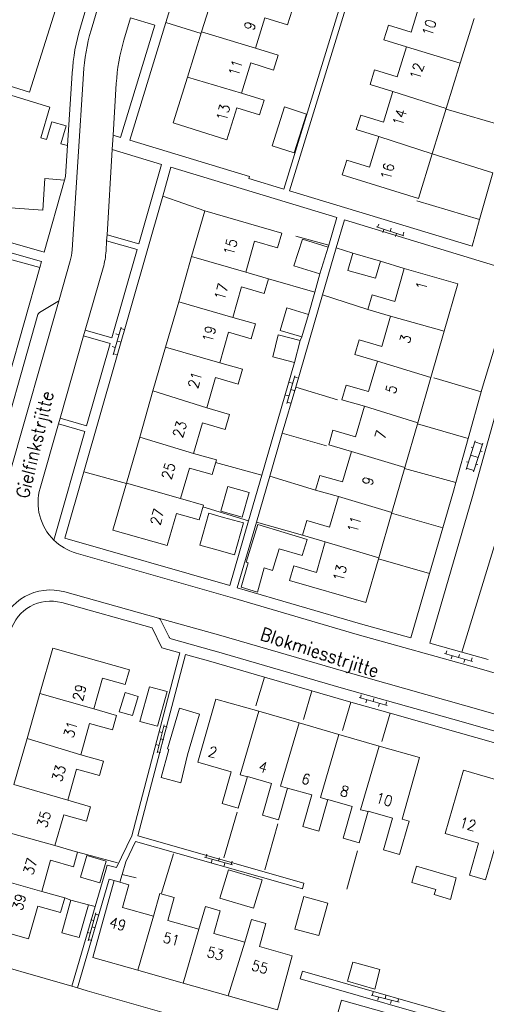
# Model space of a CAD drawing. Header units: metres. Extents: x 189705 to 199106, y 581686 to 588448.
# Tile 455 of 555: x 198164 to 198235, y 585218 to 585368. Entities that reach past the tile are written whole.
import ezdxf

# ---------------------------------------------------------------- set-up
doc = ezdxf.new("R2010")
doc.units = ezdxf.units.M
doc.layers.add('B-WA-OG-GBKN-G', color=7, linetype='Continuous', lineweight=18)
doc.styles.add('Style-STANDARD', font='STANDARD.shx')

msp = doc.modelspace()

# ---------------------------------------------------------------- linework, layer by layer
at = {"layer": 'B-WA-OG-GBKN-G'}
for p, q in [((198218.993, 585336.679), (198218.838, 585336.203)), ((198218.648, 585336.265), (198222.832, 585334.902)), ((198219.789, 585335.893), (198219.634, 585335.418)), ((198220.895, 585336.059), (198220.74, 585335.583)), ((198221.691, 585335.273), (198221.536, 585334.798)), ((198222.796, 585335.439), (198222.641, 585334.964)), ((198179.874, 585321.012), (198178.638, 585316.789)), ((198179.537, 585319.86), (198179.057, 585320.001)), ((198180.298, 585320.679), (198179.818, 585320.82)), ((198179.736, 585318.76), (198179.256, 585318.9)), ((198178.975, 585317.941), (198178.495, 585318.081)), ((198179.174, 585316.841), (198178.694, 585316.981)), ((198206.243, 585313.632), (198205.059, 585309.394)), ((198205.92, 585312.476), (198205.439, 585312.611)), ((198206.671, 585313.305), (198206.189, 585313.439)), ((198206.133, 585311.378), (198205.651, 585311.513)), ((198205.382, 585310.55), (198204.901, 585310.684)), ((198205.595, 585309.452), (198205.113, 585309.587)), ((198232.272, 585299.364), (198233.674, 585303.745)), ((198233.613, 585303.554), (198234.756, 585303.188)), ((198233.037, 585302.741), (198233.323, 585302.649)), ((198233.414, 585298.998), (198234.817, 585303.379)), ((198234.436, 585302.188), (198234.721, 585302.097)), ((198232.337, 585300.552), (198232.623, 585300.461)), ((198232.973, 585301.554), (198234.116, 585301.188)), ((198232.333, 585299.554), (198233.475, 585299.188)), ((198233.796, 585300.19), (198234.082, 585300.099)), ((198229, 585271.351), (198233.237, 585270.163)), ((198229.328, 585271.779), (198229.193, 585271.297)), ((198230.156, 585271.027), (198230.021, 585270.546)), ((198231.253, 585271.239), (198231.118, 585270.757)), ((198233.179, 585270.699), (198233.044, 585270.217)), ((198232.081, 585270.487), (198231.946, 585270.006)), ((198216.02, 585264.656), (198220.257, 585263.468)), ((198216.348, 585265.084), (198216.213, 585264.602)), ((198217.176, 585264.332), (198217.041, 585263.851)), ((198218.273, 585264.544), (198218.138, 585264.062)), ((198219.101, 585263.792), (198218.966, 585263.311)), ((198220.199, 585264.004), (198220.064, 585263.522)), ((198186.422, 585260.496), (198185.309, 585256.239)), ((198186.855, 585260.176), (198186.371, 585260.302)), ((198186.119, 585259.335), (198185.635, 585259.461)), ((198185.613, 585257.4), (198185.129, 585257.526)), ((198186.349, 585258.241), (198185.866, 585258.367)), ((198185.844, 585256.306), (198185.36, 585256.432)), ((198192.872, 585240.825), (198192.74, 585240.342)), ((198192.547, 585240.395), (198196.791, 585239.234)), ((198193.705, 585240.078), (198193.573, 585239.596)), ((198194.801, 585240.297), (198194.669, 585239.815)), ((198195.634, 585239.551), (198195.502, 585239.068)), ((198196.73, 585239.769), (198196.598, 585239.287)), ((198176.027, 585231.898), (198174.87, 585227.653)), ((198176.457, 585231.573), (198175.974, 585231.705)), ((198175.712, 585230.74), (198175.229, 585230.872)), ((198175.186, 585228.81), (198174.703, 585228.942)), ((198175.931, 585229.644), (198175.449, 585229.775)), ((198175.405, 585227.714), (198174.923, 585227.846)), ((198218.142, 585219.835), (198218.02, 585219.35)), ((198217.826, 585219.399), (198222.092, 585218.321)), ((198218.99, 585219.105), (198218.867, 585218.62)), ((198220.082, 585219.345), (198219.959, 585218.86)), ((198220.929, 585218.615), (198220.806, 585218.131)), ((198222.021, 585218.855), (198221.898, 585218.37))]:
    msp.add_line(p, q, dxfattribs=at)
at = {"layer": 'B-WA-OG-GBKN-G', "flags": 128}
for points in [[(198185.9, 585408.068), (198173.662, 585366.656)], [(198175.292, 585366.174), (198187.531, 585407.586)], [(198186.668, 585367.344), (198198.868, 585407.231), (198222.354, 585399.942), (198204.591, 585342.009), (198199.268, 585343.626), (198199.355, 585343.913), (198181.19, 585349.434), (198186.668, 585367.344)], [(198153.904, 585360.532), (198165.932, 585356.752), (198179.632, 585400.169)], [(198238.297, 585351.515), (198242.481, 585366.433), (198249.638, 585391.474), (198223.213, 585399.675), (198205.452, 585341.747), (198233.192, 585333.316), (198234.329, 585337.367)], [(198194.238, 585372.833), (198192.077, 585365.931)], [(198200.256, 585363.447), (198201.69, 585368.062), (198205.134, 585366.991), (198205.83, 585369.229), (198202.387, 585370.3)], [(198223.222, 585363.67), (198219.785, 585364.728), (198220.472, 585366.962), (198223.91, 585365.905), (198225.335, 585370.536)], [(198181.266, 585368.053), (198184.978, 585366.948), (198179.755, 585349.87), (198178.639, 585350.212)], [(198181.266, 585368.053), (198180.274, 585364.667)], [(198233.486, 585367.989), (198231.381, 585361.149)], [(198186.668, 585367.344), (198191.997, 585365.676)], [(198192.077, 585365.931), (198189.919, 585359.039)], [(198200.256, 585363.447), (198192.077, 585365.931)], [(198198.123, 585356.593), (198199.557, 585361.203), (198203.001, 585360.132), (198203.697, 585362.371), (198200.256, 585363.447)], [(198221.125, 585356.853), (198217.687, 585357.91), (198218.372, 585360.135), (198221.809, 585359.077), (198223.222, 585363.67)], [(198223.222, 585363.67), (198231.381, 585361.149)], [(198117.837, 585362.806), (198113.133, 585348.201), (198168.15, 585332.428), (198171.259, 585343.35)], [(198153.904, 585360.532), (198152.09, 585354.614), (198153.021, 585354.328), (198154.451, 585358.99), (198161.636, 585356.735), (198160.187, 585352.124), (198161.146, 585351.818), (198162.587, 585356.454), (198169.03, 585354.473), (198167.641, 585349.835), (198168.501, 585349.566), (198169.311, 585352.248), (198171.484, 585351.618), (198170.688, 585348.924), (198171.726, 585348.644)], [(198231.381, 585361.149), (198229.268, 585354.284)], [(198172.426, 585359.676), (198171.726, 585348.644)], [(198172.424, 585332.771), (198174.122, 585359.569)], [(198189.919, 585359.039), (198187.74, 585352.08), (198195.928, 585349.533), (198197.43, 585354.364), (198200.874, 585353.293), (198201.567, 585355.522), (198198.123, 585356.593)], [(198198.123, 585356.593), (198189.919, 585359.039)], [(198179.119, 585358.061), (198178.639, 585350.212)], [(198219.019, 585350.006), (198215.581, 585351.064), (198216.263, 585353.279), (198219.7, 585352.222), (198221.125, 585356.853)], [(198229.268, 585354.284), (198221.125, 585356.853)], [(198206.158, 585347.542), (198202.815, 585348.615), (198204.705, 585354.505), (198208.049, 585353.432), (198206.158, 585347.542)], [(198171.259, 585343.35), (198168.256, 585343.643), (198167.938, 585338.8), (198158.067, 585339.525), (198158.61, 585344.346), (198156.792, 585344.484), (198156.316, 585339.66), (198145.966, 585340.397), (198146.321, 585345.326), (198141.706, 585344.053), (198139.827, 585350.972), (198144.442, 585352.218), (198143.841, 585354.41)], [(198229.268, 585354.284), (198227.142, 585347.374)], [(198238.297, 585351.515), (198229.241, 585354.195)], [(198178.639, 585350.212), (198178.507, 585348.055)], [(198227.142, 585347.374), (198225.06, 585340.61), (198213.46, 585344.17), (198214.144, 585346.395), (198217.582, 585345.337), (198219.019, 585350.006)], [(198219.019, 585350.006), (198227.142, 585347.374)], [(198171.259, 585343.35), (198171.429, 585343.946), (198171.726, 585348.644)], [(198177.713, 585335.08), (198182.538, 585333.699), (198185.995, 585345.779), (198178.507, 585348.055)], [(198178.507, 585348.055), (198177.713, 585335.08)], [(198236.326, 585344.487), (198227.143, 585347.377)], [(198211.426, 585333.496), (198212.644, 585337.68), (198187.43, 585345.343), (198186.176, 585340.96)], [(198234.329, 585337.367), (198236.326, 585344.487)], [(198186.176, 585340.96), (198174.169, 585299)], [(198192.57, 585338.69), (198186.176, 585340.96)], [(198234.329, 585337.367), (198224.803, 585340.237)], [(198167.48, 585330.076), (198167.739, 585330.986), (198140.363, 585338.834), (198125.689, 585290.614), (198124.828, 585290.876), (198124.985, 585291.393)], [(198198.795, 585329.37), (198200.148, 585334.078), (198203.607, 585333.084), (198204.253, 585335.332), (198192.57, 585338.69), (198190.575, 585331.748)], [(198234.584, 585311.17), (198234.786, 585311.888), (198240.101, 585329.335), (198213.792, 585337.331), (198212.557, 585333.087)], [(198146.978, 585335.729), (198167.48, 585330.076)], [(198177.713, 585335.08), (198177.657, 585334.16)], [(198174.41, 585320.56), (198178.448, 585319.405), (198182.29, 585332.834), (198177.657, 585334.16)], [(198177.562, 585332.605), (198177.657, 585334.16)], [(198210.064, 585329.103), (198206.122, 585330.334), (198207.396, 585334.411), (198211.338, 585333.18)], [(198206.396, 585334.876), (198211.426, 585333.496)], [(198211.335, 585333.181), (198211.426, 585333.496)], [(198211.338, 585333.18), (198210.064, 585329.103)], [(198212.557, 585333.087), (198210.479, 585325.947)], [(198212.557, 585333.087), (198215.063, 585332.274)], [(198219.261, 585331.071), (198215.063, 585332.274), (198214.311, 585329.651), (198218.509, 585328.448), (198219.261, 585331.071)], [(198170.456, 585325.19), (198172.134, 585331.086)], [(198190.575, 585331.748), (198188.603, 585324.887)], [(198190.575, 585331.748), (198198.795, 585329.37)], [(198219.261, 585331.071), (198222.868, 585329.931)], [(198160.295, 585304.839), (198167.48, 585330.076)], [(198174.41, 585320.56), (198177.121, 585330.036)], [(198196.818, 585322.491), (198198.152, 585327.131), (198201.611, 585326.137), (198202.254, 585328.376), (198198.795, 585329.37)], [(198210.064, 585329.103), (198209.3, 585326.359)], [(198220.782, 585322.699), (198217.343, 585323.691), (198217.989, 585325.932), (198221.428, 585324.94), (198222.868, 585329.931), (198231.02, 585327.58), (198228.952, 585320.415)], [(198202.254, 585328.376), (198209.3, 585326.359)], [(198209.3, 585326.359), (198208.354, 585322.963)], [(198170.456, 585325.19), (198162.801, 585298.303), (198156.598, 585276.376), (198150.554, 585255.42), (198146.762, 585242.358)], [(198170.23, 585324.897), (198167.444, 585323.242)], [(198188.603, 585324.887), (198186.611, 585317.956)], [(198196.818, 585322.491), (198188.603, 585324.887)], [(198210.479, 585325.947), (198206.388, 585311.887)], [(198210.479, 585325.947), (198217.343, 585323.691)], [(198207.335, 585319.541), (198204.033, 585320.523), (198205.052, 585323.945), (198208.354, 585322.963)], [(198167.218, 585322.949), (198160.398, 585298.994), (198154.198, 585277.073), (198148.153, 585256.117), (198145.336, 585246.415)], [(198194.838, 585315.602), (198196.172, 585320.242), (198199.631, 585319.248), (198200.277, 585321.497), (198196.818, 585322.491)], [(198208.354, 585322.963), (198207.335, 585319.541)], [(198218.803, 585315.84), (198215.364, 585316.832), (198216.011, 585319.073), (198219.45, 585318.081), (198220.782, 585322.699)], [(198220.782, 585322.699), (198228.952, 585320.415)], [(198174.162, 585319.695), (198174.41, 585320.56)], [(198228.952, 585320.415), (198226.918, 585313.368)], [(198170.573, 585307.154), (198174.611, 585305.999), (198178.2, 585318.539), (198174.162, 585319.695)], [(198170.573, 585307.154), (198174.162, 585319.695)], [(198206.223, 585315.649), (198202.886, 585316.496), (198203.732, 585319.83), (198207.069, 585318.984)], [(198207.069, 585318.984), (198206.223, 585315.649)], [(198207.335, 585319.541), (198207.069, 585318.984)], [(198186.611, 585317.956), (198184.7, 585311.304)], [(198186.611, 585317.956), (198194.838, 585315.602)], [(198192.861, 585308.722), (198194.19, 585313.344), (198197.648, 585312.35), (198198.297, 585314.608), (198194.838, 585315.602)], [(198201.232, 585298.48), (198206.223, 585315.649)], [(198216.822, 585308.971), (198213.383, 585309.963), (198214.03, 585312.205), (198217.469, 585311.213), (198218.803, 585315.84)], [(198218.803, 585315.84), (198226.918, 585313.368)], [(198226.918, 585313.368), (198224.92, 585306.447)], [(198243.496, 585311.386), (198238.255, 585312.982), (198237.665, 585311.045), (198233.227, 585295.251), (198226.77, 585272.939), (198231.644, 585271.57)], [(198227.377, 585313.301), (198234.584, 585311.17)], [(198184.7, 585311.304), (198182.685, 585304.296)], [(198192.861, 585308.722), (198184.7, 585311.304)], [(198206.388, 585311.887), (198204.345, 585304.865)], [(198206.388, 585311.887), (198212.719, 585309.973)], [(198232.592, 585304.082), (198234.584, 585311.17)], [(198190.873, 585301.805), (198192.21, 585306.455), (198195.669, 585305.461), (198196.32, 585307.728), (198192.861, 585308.722)], [(198214.844, 585302.112), (198211.396, 585303.107), (198212.042, 585305.348), (198215.491, 585304.354), (198216.822, 585308.971)], [(198216.822, 585308.971), (198224.92, 585306.447)], [(198170.326, 585306.289), (198170.573, 585307.154)], [(198170.326, 585306.289), (198167.537, 585296.545)], [(198169.638, 585288.621), (198174.364, 585305.133), (198170.326, 585306.289)], [(198224.92, 585306.447), (198222.959, 585299.65)], [(198224.879, 585306.303), (198232.592, 585304.082)], [(198182.685, 585304.296), (198180.669, 585297.278)], [(198182.685, 585304.296), (198190.873, 585301.805)], [(198204.345, 585304.865), (198202.446, 585298.34)], [(198204.345, 585304.865), (198211.068, 585302.944)], [(198230.703, 585297.36), (198232.592, 585304.082)], [(198212.863, 585295.244), (198209.415, 585296.238), (198210.058, 585298.47), (198213.507, 585297.476), (198214.844, 585302.112)], [(198222.959, 585299.65), (198214.844, 585302.112)], [(198188.898, 585294.931), (198190.233, 585299.575), (198193.692, 585298.581), (198194.332, 585300.81), (198190.873, 585301.805)], [(198194.222, 585300.426), (198201.232, 585298.48)], [(198222.959, 585299.65), (198220.983, 585292.806)], [(198222.918, 585299.511), (198230.703, 585297.36)], [(198174.169, 585299), (198171.285, 585288.922), (198196.358, 585281.715), (198199.221, 585291.562)], [(198180.662, 585297.254), (198174.169, 585299)], [(198199.221, 585291.562), (198201.232, 585298.48)], [(198202.446, 585298.34), (198200.409, 585291.339)], [(198202.446, 585298.34), (198209.415, 585296.238)], [(198180.669, 585297.278), (198178.62, 585290.15), (198186.845, 585287.786), (198188.253, 585292.686), (198191.712, 585291.692), (198192.355, 585293.931), (198188.898, 585294.931)], [(198180.669, 585297.278), (198188.898, 585294.931)], [(198198.238, 585292.119), (198194.997, 585293.041), (198196.057, 585296.766), (198199.297, 585295.844), (198198.238, 585292.119)], [(198228.727, 585290.494), (198230.342, 585296.074), (198230.703, 585297.36)], [(198231.644, 585271.57), (198239.23, 585296.4)], [(198210.879, 585288.365), (198207.431, 585289.36), (198208.077, 585291.602), (198211.526, 585290.607), (198212.863, 585295.244)], [(198220.983, 585292.806), (198212.863, 585295.244)], [(198192.287, 585293.696), (198199.221, 585291.562)], [(198194.055, 585287.224), (198191.796, 585287.859), (198193.161, 585292.718), (198195.42, 585292.083)], [(198194.055, 585287.224), (198197.084, 585286.373), (198198.449, 585291.232), (198195.42, 585292.083)], [(198220.983, 585292.806), (198219, 585285.935)], [(198220.955, 585292.708), (198228.727, 585290.494)], [(198200.409, 585291.339), (198197.511, 585281.382), (198216.217, 585275.903), (198223.882, 585273.75), (198226.721, 585283.562)], [(198199.166, 585285.145), (198198.839, 585285.246), (198200.623, 585291.008), (198204.637, 585289.766)], [(198200.409, 585291.339), (198207.431, 585289.36)], [(198226.721, 585283.562), (198228.727, 585290.494)], [(198204.637, 585289.766), (198208.101, 585288.728), (198207.381, 585286.274), (198203.869, 585287.283)], [(198203.869, 585287.283), (198202.854, 585284.004), (198201.604, 585284.391)], [(198219, 585285.935), (198217.03, 585279.11), (198205.439, 585282.453), (198206.082, 585284.685), (198209.531, 585283.691), (198210.879, 585288.365)], [(198210.879, 585288.365), (198219, 585285.935)], [(198173.018, 585286.655), (198196.789, 585279.822), (198215.748, 585274.269), (198233.906, 585269.169), (198274.29, 585257.489), (198300.804, 585249.86)], [(198218.96, 585285.797), (198226.721, 585283.562)], [(198199.166, 585285.145), (198198.097, 585281.464), (198200.569, 585280.704), (198201.604, 585284.391)], [(198185.52, 585276.752), (198171.285, 585280.743)], [(198175.901, 585232.864), (198177.522, 585238.416), (198177.75, 585239.198), (198179.136, 585238.793), (198181.472, 585243.65), (198188.763, 585271.481), (198186.059, 585272.239), (198184.55, 585275.258), (198170.826, 585279.106)], [(198259.023, 585255.72), (198251.622, 585257.868), (198232.212, 585263.409), (198214.007, 585268.559), (198194.645, 585274.194), (198185.52, 585276.752)], [(198185.832, 585276.494), (198187.144, 585273.871)], [(198255.585, 585254.137), (198231.529, 585261.005), (198213.317, 585266.156), (198193.97, 585271.787), (198193.946, 585271.794), (198187.456, 585273.613)], [(198175.69, 585262.93), (198177.03, 585267.62), (198180.49, 585266.64), (198181.12, 585268.87), (198169.46, 585272.16), (198167.505, 585265.287)], [(198180.006, 585237.738), (198180.562, 585239.682), (198182.056, 585242.788), (198207.392, 585235.582), (198207.638, 585236.448), (198182.396, 585243.627), (198189.63, 585271.238), (198193.491, 585270.156), (198201.632, 585267.786)], [(198231.644, 585271.57), (198234.372, 585270.804), (198235.611, 585270.445)], [(198201.632, 585267.786), (198200.326, 585263.395)], [(198201.632, 585267.786), (198208.837, 585265.69)], [(198186.85, 585265.58), (198185.38, 585260.3), (198182.72, 585261.02), (198184.16, 585266.32), (198186.85, 585265.58)], [(198167.505, 585265.287), (198165.555, 585258.43)], [(198175.69, 585262.93), (198167.505, 585265.287)], [(198182.443, 585264.82), (198180.452, 585265.423), (198179.572, 585262.52), (198181.563, 585261.916), (198182.443, 585264.82)], [(198208.837, 585265.69), (198207.545, 585261.348)], [(198208.837, 585265.69), (198212.849, 585264.522), (198214.778, 585263.977)], [(198199.05, 585252.67), (198197.66, 585247.84), (198195.2, 585248.55), (198196.59, 585253.37), (198191.51, 585254.83), (198194.27, 585264.45), (198200.766, 585262.578)], [(198214.778, 585263.977), (198213.499, 585259.676)], [(198214.778, 585263.977), (198220.757, 585262.285)], [(198173.72, 585255.98), (198175.07, 585260.72), (198178.53, 585259.74), (198179.15, 585261.95), (198175.69, 585262.93)], [(198187.092, 585256.793), (198186.909, 585256.847), (198188.745, 585263.049), (198191.775, 585262.152), (198189.939, 585255.95)], [(198200.766, 585262.578), (198197.962, 585252.915), (198199.037, 585252.626)], [(198200.766, 585262.578), (198206.908, 585260.808)], [(198220.757, 585262.285), (198219.481, 585257.996)], [(198220.757, 585262.285), (198231.064, 585259.369), (198239.462, 585256.972)], [(198206.908, 585260.808), (198204.08, 585251.211), (198205.157, 585250.9)], [(198206.908, 585260.808), (198212.959, 585259.064)], [(198212.959, 585259.064), (198210.141, 585249.452), (198211.271, 585249.119)], [(198212.959, 585259.064), (198219.077, 585257.3)], [(198165.555, 585258.43), (198163.573, 585251.46)], [(198173.72, 585255.98), (198165.555, 585258.43)], [(198219.077, 585257.3), (198216.23, 585247.608), (198217.389, 585247.318)], [(198219.077, 585257.3), (198225.22, 585255.53), (198222.54, 585246.19), (198223.61, 585245.88), (198222.15, 585240.81), (198219.7, 585241.51), (198221.09, 585246.34), (198217.41, 585247.39)], [(198171.75, 585249.05), (198173.1, 585253.78), (198176.56, 585252.8), (198177.18, 585255), (198173.72, 585255.98)], [(198189.939, 585255.95), (198188.924, 585251.698), (198185.946, 585252.516), (198187.092, 585256.793)], [(198205.16, 585250.91), (198203.77, 585246.09), (198201.32, 585246.79), (198202.7, 585251.62), (198199.05, 585252.67)], [(198236.633, 585241.785), (198235.233, 585236.955), (198232.78, 585237.666), (198234.179, 585242.496), (198229.099, 585243.969), (198231.89, 585253.6), (198238.338, 585251.729)], [(198171.75, 585249.05), (198163.573, 585251.46)], [(198211.28, 585249.15), (198209.9, 585244.33), (198207.45, 585245.03), (198208.84, 585249.86), (198205.16, 585250.91)], [(198169.79, 585242.14), (198171.13, 585246.85), (198174.59, 585245.87), (198175.21, 585248.07), (198171.75, 585249.05)], [(198217.41, 585247.39), (198216.03, 585242.57), (198213.58, 585243.27), (198214.97, 585248.09), (198211.28, 585249.15)], [(198197.491, 585247.252), (198195.478, 585240.28)], [(198203.69, 585245.45), (198201.677, 585238.477)], [(198169.79, 585242.14), (198161.584, 585244.465)], [(198167.81, 585235.16), (198169.15, 585239.92), (198172.62, 585238.94), (198173.25, 585241.16), (198169.79, 585242.14)], [(198173.273, 585241.141), (198179.287, 585239.508)], [(198176.604, 585236.504), (198173.701, 585237.353), (198174.661, 585240.638), (198177.564, 585239.789), (198176.604, 585236.504)], [(198186.007, 585234.899), (198187.801, 585240.896)], [(198214.133, 585235.5), (198215.761, 585241.377)], [(198179.673, 585236.575), (198180.006, 585237.738)], [(198180.006, 585237.738), (198182.137, 585237.265)], [(198199.979, 585232.619), (198194.865, 585234.147), (198196.156, 585238.466), (198201.269, 585236.938), (198199.979, 585232.619)], [(198224.755, 585238.998), (198230.77, 585237.265), (198229.894, 585233.954), (198227.422, 585234.694), (198227.656, 585235.493), (198224.055, 585236.525), (198224.755, 585238.998)], [(198159.603, 585237.499), (198157.55, 585230.28), (198165.78, 585227.97), (198167.18, 585232.95), (198170.66, 585231.97), (198171.28, 585234.19), (198167.81, 585235.16)], [(198167.81, 585235.16), (198159.603, 585237.499)], [(198173.231, 585220.507), (198178.056, 585237.034), (198178.81, 585236.82)], [(198182.391, 585223.194), (198175.57, 585225.13), (198178.81, 585236.82)], [(198178.81, 585236.82), (198179.673, 585236.575)], [(198179.673, 585236.575), (198181.03, 585236.19), (198180.05, 585232.73), (198184.76, 585231.39)], [(198184.76, 585231.39), (198185.75, 585234.85), (198187.94, 585234.23), (198186.96, 585230.77), (198191.69, 585229.42)], [(198174.882, 585233.12), (198172.24, 585233.862), (198170.844, 585228.896), (198173.487, 585228.154), (198174.882, 585233.12)], [(198171.28, 585234.19), (198172.24, 585233.862)], [(198174.882, 585233.12), (198175.901, 585232.864)], [(198209.897, 585228.452), (198206.275, 585229.447), (198207.631, 585234.387), (198211.253, 585233.392), (198209.897, 585228.452)], [(198172.366, 585220.757), (198175.901, 585232.864)], [(198191.69, 585229.42), (198192.67, 585232.89), (198194.9, 585232.25), (198193.92, 585228.79), (198198.66, 585227.44)], [(198184.76, 585231.39), (198182.391, 585223.194)], [(198198.66, 585227.44), (198199.65, 585230.91), (198201.85, 585230.28), (198200.87, 585226.82), (198205.87, 585225.4), (198203.61, 585217.17), (198196.14, 585219.291)], [(198191.69, 585229.42), (198189.273, 585221.24)], [(198198.66, 585227.44), (198196.14, 585219.291)], [(198156.486, 585225.353), (198172.366, 585220.757)], [(198219.178, 585223.307), (198218.431, 585220.321), (198214.238, 585221.534), (198215.061, 585224.438), (198215.659, 585224.266), (198219.178, 585223.307)], [(198189.273, 585221.24), (198182.391, 585223.194)], [(198229.361, 585199.664), (198233.163, 585214.396), (198207.076, 585221.889), (198207.407, 585223.042), (198234.617, 585215.227), (198233.431, 585210.715)], [(198196.14, 585219.291), (198189.273, 585221.24)], [(198172.366, 585220.757), (198173.231, 585220.507)], [(198173.231, 585220.507), (198174.703, 585220.081), (198199.177, 585213.051)], [(198219.578, 585209.36), (198220.926, 585214.113), (198224.399, 585213.127), (198225.029, 585215.35), (198213.36, 585218.66), (198211.376, 585211.678)]]:
    msp.add_lwpolyline(points, dxfattribs=at)
at = {"layer": 'B-WA-OG-GBKN-G'}
for centre, radius, start, end in [((198204.01, 585357.683), 31.647, 163.5279, 176.38872), ((198204.099, 585357.665), 30.037, 163.54401, 176.36581), ((198208.995, 585356.241), 29.931, 163.65043, 176.51475), ((198164.437, 585333.278), 8.003, 344.10274, 356.36661), ((198165.658, 585333.326), 11.926, 343.98528, 356.53357), ((198169.973, 585325.329), 0.502, 300.75091, 343.96086), ((198167.701, 585322.81), 0.502, 120.75091, 163.96086), ((198175.231, 585294.345), 8.003, 164.04103, 225.65882), ((198175.238, 585294.36), 8.018, 225.7029, 253.92767), ((198169.126, 585273.039), 8.001, 74.34841, 164.16376), ((198169.126, 585273.038), 6.301, 74.35126, 164.16077), ((198185.388, 585276.275), 0.495, 26.27777, 74.54597), ((198187.593, 585274.096), 0.502, 206.62311, 254.20063)]:
    msp.add_arc(centre, radius, start, end, dxfattribs=at)

# ---------------------------------------------------------------- texts
at = {"layer": 'B-WA-OG-GBKN-G', "style": 'Style-STANDARD'}
for s, height, rotation, p in [('9', 1.6, 72.72458, (198200.001, 585366.016)), ('10', 1.6, 72.72458, (198227.06, 585365.146)), ('11', 1.6, 72.72458, (198197.628, 585359.036)), ('12', 1.6, 72.72458, (198225.197, 585358.533)), ('13', 1.6, 75.28269, (198195.826, 585352.261)), ('14', 1.6, 72.72458, (198222.555, 585351.495)), ('16', 1.6, 75.28269, (198220.786, 585343.315)), ('15', 1.6, 75.28269, (198196.923, 585331.817)), ('17', 1.6, 73.84986, (198195.512, 585324.992)), ('1', 1.6, 75.28269, (198226.126, 585326.527)), ('19', 1.6, 73.84986, (198193.646, 585318.555)), ('3', 1.6, 73.84986, (198223.65, 585318.41)), ('Gielfinkstrjitte', 2, 76.53322, (198165.767, 585294.846)), ('21', 1.6, 73.84986, (198191.488, 585311.557)), ('5', 1.6, 73.84986, (198221.508, 585310.761)), ('23', 1.6, 73.84986, (198189.186, 585304.06)), ('7', 1.6, 73.84986, (198219.883, 585303.816)), ('25', 1.6, 73.84986, (198187.473, 585297.707)), ('9', 1.6, 73.84986, (198217.963, 585296.797)), ('27', 1.6, 75.28269, (198185.777, 585290.744)), ('11', 1.6, 73.84986, (198215.706, 585289.61)), ('13', 1.6, 75.28269, (198213.56, 585282.211)), ('Blokmiesstrjitte', 2, 341.94545, (198200.816, 585273.505)), ('29', 1.6, 75.22728, (198173.972, 585264.012)), ('31', 1.6, 73.84986, (198172.602, 585258.395)), ('2', 1.6, 344.10181, (198192.967, 585255.769)), ('33', 1.6, 73.84986, (198170.811, 585251.721)), ('4', 1.6, 343.84986, (198200.603, 585253.497)), ('6', 1.6, 343.84986, (198207.11, 585251.671)), ('8', 1.6, 343.84986, (198212.99, 585249.826)), ('10', 1.6, 344.10181, (198218.423, 585248.726)), ('35', 1.6, 73.84986, (198168.549, 585244.734)), ('12', 1.6, 344.10181, (198231.125, 585245.002)), ('37', 1.6, 73.84986, (198166.471, 585237.555)), ('39', 1.6, 75.28269, (198164.824, 585232.152)), ('49', 1.6, 345.10181, (198177.942, 585229.771)), ('51', 1.6, 345.10181, (198186.092, 585227.477)), ('53', 1.6, 345.10181, (198192.754, 585225.278)), ('55', 1.6, 345.10181, (198199.54, 585223.239))]:
    msp.add_text(s, height=height, rotation=rotation, dxfattribs=at).set_placement(p)

doc.saveas('drawing.dxf')
